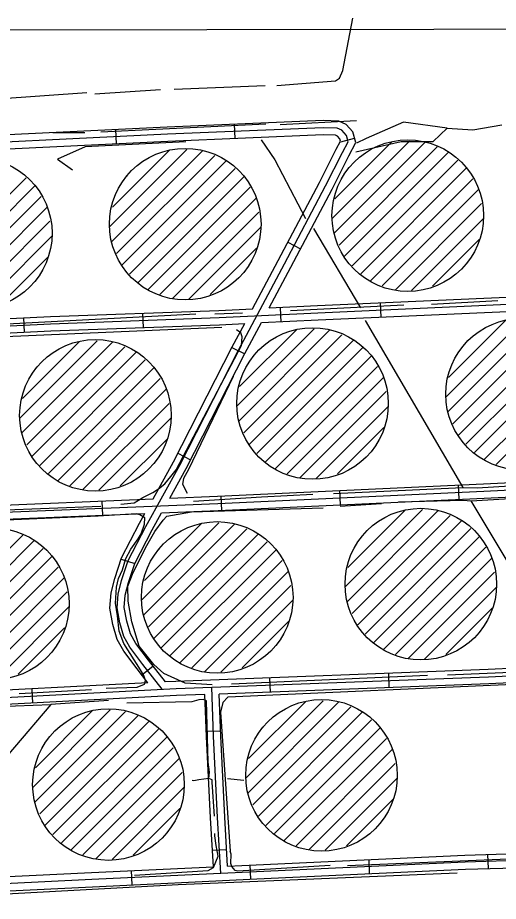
# Model space of a CAD drawing. Extents: x 3313442 to 3351311, y 721974 to 747360.
# Drawn here: x 3331469 to 3332480, y 743725 to 745582 of the extents above; entities that cross this region are included whole.
import ezdxf

# ---------------------------------------------------------------- set-up
doc = ezdxf.new("R2010")
doc.units = 0
for name, color, linetype in [('V-DOMW-TANK', 7, 'Continuous'), ('V-GRID-FRAM', 7, 'Continuous'), ('V-ROAD-CNTR', 7, 'Continuous'), ('V-TOPO-SHOR', 7, 'Continuous')]:
    doc.layers.add(name, color=color, linetype=linetype)

msp = doc.modelspace()

# ---------------------------------------------------------------- linework, layer by layer
at = {"layer": 'V-DOMW-TANK'}
for p, q in [((3332130.3, 745160.3), (3332292.9, 745322.9)), ((3332135, 745129.7), (3332325.3, 745320)), ((3332136, 745201.4), (3332255.4, 745320.8)), ((3332144.9, 745104.3), (3332351.1, 745310.5)), ((3331662.5, 745142.4), (3331825.1, 745305.1)), ((3331667.2, 745111.8), (3331857.5, 745302.1)), ((3331668.3, 745183.6), (3331787.7, 745303)), ((3331677.2, 745086.4), (3331883.4, 745292.6)), ((3332156.6, 745080.6), (3332375.1, 745299.1)), ((3331688.8, 745062.7), (3331907.3, 745281.2)), ((3332172.3, 745060.9), (3332394.2, 745282.8)), ((3331704.5, 745043), (3331926.4, 745264.9)), ((3332165.4, 745266.2), (3332167, 745267.7)), ((3332190.4, 745043.7), (3332413, 745266.3)), ((3331265.2, 745023.7), (3331487.1, 745245.6)), ((3331697.7, 745248.3), (3331699.2, 745249.9)), ((3331722.7, 745025.8), (3331945.3, 745248.4)), ((3332211.1, 745029), (3332425.7, 745243.6)), ((3331283.4, 745006.5), (3331506, 745229.1)), ((3331743.3, 745011.1), (3331957.9, 745225.7)), ((3332235.8, 745018.4), (3332438.3, 745220.9)), ((3331304, 744991.8), (3331518.6, 745206.4)), ((3331768, 745000.5), (3331970.5, 745203)), ((3331328.8, 744981.2), (3331531.3, 745183.7)), ((3332263.2, 745010.3), (3332444.1, 745191.3)), ((3331795.4, 744992.5), (3331976.3, 745173.5)), ((3332296.8, 745008.7), (3332448.2, 745160)), ((3331356.1, 744973.2), (3331537.1, 745154.1)), ((3331829.1, 744990.8), (3331980.4, 745142.1)), ((3331389.8, 744971.5), (3331541.1, 745122.8)), ((3332341.6, 745018.1), (3332439.1, 745115.6)), ((3331873.9, 745000.3), (3331971.3, 745097.7)), ((3331434.6, 744980.9), (3331532, 745078.4)), ((3332369.3, 744784.9), (3332531.9, 744947.5)), ((3332374, 744754.3), (3332564.3, 744944.6)), ((3332375.1, 744826), (3332494.5, 744945.4)), ((3331930, 744765.6), (3332092.7, 744928.2)), ((3331934.8, 744734.9), (3332125.1, 744925.2)), ((3331935.8, 744806.7), (3332055.2, 744926.1)), ((3332384, 744728.8), (3332590.2, 744935)), ((3332395.6, 744705.1), (3332614.2, 744923.7)), ((3331473.6, 744740.5), (3331636.3, 744903.2)), ((3331478.4, 744709.9), (3331668.7, 744900.2)), ((3331479.4, 744781.7), (3331598.8, 744901.1)), ((3331944.7, 744709.5), (3332150.9, 744915.7)), ((3331956.4, 744685.8), (3332174.9, 744904.4)), ((3332411.3, 744685.5), (3332633.2, 744907.4)), ((3331488.3, 744684.5), (3331694.5, 744890.7)), ((3331972.1, 744666.2), (3332193.9, 744888)), ((3332404.5, 744890.8), (3332406, 744892.3)), ((3332429.5, 744668.3), (3332652.1, 744890.9)), ((3331500, 744660.8), (3331718.5, 744879.4)), ((3331515.7, 744641.2), (3331737.6, 744863)), ((3331965.2, 744871.4), (3331966.7, 744873)), ((3331990.2, 744649), (3332212.8, 744871.6)), ((3332450.1, 744653.6), (3332664.7, 744868.2)), ((3331508.8, 744846.4), (3331510.4, 744848)), ((3331533.8, 744623.9), (3331756.4, 744846.6)), ((3332010.8, 744634.2), (3332225.5, 744848.8)), ((3332474.9, 744643), (3332677.4, 744845.5)), ((3332035.6, 744623.6), (3332238.1, 744826.1)), ((3331554.5, 744609.2), (3331769.1, 744823.8)), ((3331579.2, 744598.6), (3331781.7, 744801.1)), ((3332062.9, 744615.6), (3332243.9, 744796.6)), ((3331606.5, 744590.6), (3331787.5, 744771.6)), ((3332096.6, 744613.9), (3332247.9, 744765.3)), ((3331640.2, 744588.9), (3331791.5, 744740.2)), ((3332141.4, 744623.4), (3332238.9, 744720.8)), ((3331685, 744598.4), (3331782.5, 744695.8)), ((3332157.7, 744385.9), (3332320.3, 744548.5)), ((3332162.4, 744355.3), (3332352.7, 744545.6)), ((3332163.4, 744427), (3332282.8, 744546.4)), ((3332172.3, 744329.8), (3332378.5, 744536)), ((3331729.8, 744358), (3331892.4, 744520.6)), ((3331734.5, 744327.4), (3331924.8, 744517.7)), ((3331735.6, 744399.1), (3331855, 744518.5)), ((3332184, 744306.1), (3332402.5, 744524.7)), ((3331273.8, 744288.4), (3331480, 744494.6)), ((3331744.5, 744301.9), (3331950.7, 744508.1)), ((3331756.1, 744278.2), (3331974.7, 744496.8)), ((3332192.8, 744491.8), (3332194.4, 744493.3)), ((3332199.7, 744286.5), (3332421.6, 744508.4)), ((3332217.8, 744269.3), (3332440.4, 744491.9)), ((3331285.5, 744264.7), (3331504, 744483.2)), ((3331771.8, 744258.6), (3331993.7, 744480.5)), ((3331301.2, 744245), (3331523.1, 744466.9)), ((3331765, 744463.9), (3331766.5, 744465.4)), ((3331790, 744241.4), (3332012.6, 744464)), ((3332238.5, 744254.6), (3332453.1, 744469.2)), ((3331319.3, 744227.8), (3331541.9, 744450.4)), ((3331810.6, 744226.7), (3332025.2, 744441.3)), ((3332263.2, 744244), (3332465.7, 744446.5)), ((3331340, 744213.1), (3331554.6, 744427.7)), ((3331835.4, 744216.1), (3332037.9, 744418.6)), ((3332290.6, 744235.9), (3332471.5, 744416.9)), ((3331364.7, 744202.5), (3331567.2, 744405)), ((3331862.7, 744208), (3332043.7, 744389)), ((3332324.2, 744234.3), (3332475.6, 744385.6)), ((3331392, 744194.5), (3331573, 744375.4)), ((3331425.7, 744192.8), (3331577.1, 744344.1)), ((3331896.4, 744206.4), (3332047.7, 744357.7)), ((3332369, 744243.7), (3332466.5, 744341.2)), ((3331941.2, 744215.8), (3332038.6, 744313.3)), ((3331470.5, 744202.2), (3331568, 744299.7)), ((3331948.9, 743984), (3332111.5, 744146.7)), ((3331953.6, 743953.4), (3332143.9, 744143.7)), ((3331954.6, 744025.2), (3332074, 744144.6)), ((3331501, 743964.7), (3331663.7, 744127.4)), ((3331505.8, 743934.1), (3331696.1, 744124.4)), ((3331506.8, 744005.8), (3331626.2, 744125.2)), ((3331963.5, 743928), (3332169.7, 744134.2)), ((3331975.2, 743904.3), (3332193.7, 744122.8)), ((3331515.7, 743908.7), (3331721.9, 744114.9)), ((3331527.4, 743885), (3331745.9, 744103.5)), ((3331990.9, 743884.6), (3332212.8, 744106.5)), ((3331543.1, 743865.3), (3331765, 744087.2)), ((3331984, 744089.9), (3331985.6, 744091.4)), ((3332009, 743867.4), (3332231.6, 744090)), ((3331536.2, 744070.6), (3331537.8, 744072.1)), ((3331561.2, 743848.1), (3331783.8, 744070.7)), ((3332029.7, 743852.7), (3332244.3, 744067.3)), ((3331581.8, 743833.4), (3331796.5, 744048)), ((3332054.4, 743842.1), (3332256.9, 744044.6)), ((3331606.6, 743822.8), (3331809.1, 744025.3)), ((3332081.8, 743834.1), (3332262.7, 744015)), ((3331633.9, 743814.8), (3331814.9, 743995.7)), ((3332115.4, 743832.4), (3332266.8, 743983.7)), ((3331667.6, 743813.1), (3331818.9, 743964.4)), ((3332160.2, 743841.9), (3332257.7, 743939.3)), ((3331712.4, 743822.5), (3331809.9, 743920))]:
    msp.add_line(p, q, dxfattribs=at)
for centre in [(3331821.5, 745148.2), (3332289.3, 745166.1), (3331382.3, 745128.9), (3332528.4, 744790.7), (3332089.1, 744771.3), (3331632.7, 744746.3), (3332316.7, 744391.7), (3331418.2, 744350.2), (3331888.8, 744363.8), (3332107.9, 743989.8), (3331660.1, 743970.5)]:
    msp.add_circle(centre, 159.3, dxfattribs=at)
at = {"layer": 'V-GRID-FRAM'}
msp.add_lwpolyline([(3317558.4, 745536.3), (3349037, 745582.1), (3349071.4, 727396.8), (3317576.9, 727351), (3317558.4, 745536.3)], dxfattribs=at)
at = {"layer": 'V-ROAD-CNTR'}
for p, q in [((3331677.1, 745317), (3331675.6, 745346.9)), ((3331926.7, 745328.2), (3331925.4, 745358.1)), ((3332148.4, 745321.4), (3332177.4, 745329.2)), ((3332037.2, 745110.2), (3332063.8, 745096.2)), ((3332231.1, 744982.9), (3332232.4, 744952.9)), ((3331731.7, 744961), (3331732.8, 744931)), ((3332020.8, 744972.3), (3332022.3, 744942.3)), ((3331481.7, 744951.1), (3331483.2, 744921.1)), ((3331919.8, 744889.2), (3331946.6, 744875.6)), ((3331806.1, 744666.6), (3331832.8, 744653)), ((3332145.8, 744588.3), (3332147.2, 744558.3)), ((3332395.5, 744599.9), (3332396.9, 744570)), ((3331646.4, 744566.4), (3331647.6, 744536.4)), ((3331896.1, 744576.7), (3331897.5, 744546.7)), ((3331686.8, 744444.4), (3331715.3, 744434.9)), ((3331730, 744200.9), (3331753.7, 744219.4)), ((3332000.6, 744164.9), (3331999.5, 744194.8)), ((3332250.5, 744174.3), (3332249.3, 744204.3)), ((3331501.4, 744141.6), (3331499.8, 744171.6)), ((3331865.6, 744082.7), (3331895.6, 744083.7)), ((3331878.6, 743832.6), (3331908.5, 743834.4)), ((3332457, 743823.9), (3332458, 743794)), ((3332207.1, 743813.1), (3332208.4, 743783.1)), ((3331707.6, 743789.6), (3331709, 743759.7)), ((3331957.3, 743801.5), (3331958.7, 743771.5))]:
    msp.add_line(p, q, dxfattribs=at)
for points in [[(3331997.9, 744972.1), (3332043.4, 745057.6), (3332130.1, 745221.8), (3332165.7, 745291.8), (3332180, 745319.5), (3332173.9, 745342), (3332160, 745357.7), (3332144.1, 745364.8), (3332111.5, 745365.9), (3331783.7, 745352.2), (3331214.4, 745324.4)], [(3331772.7, 744170.8), (3331732.2, 744222.5), (3331704.9, 744259), (3331692.2, 744281.5), (3331684.2, 744310.3), (3331678.1, 744341.7), (3331680.6, 744370.8), (3331687.7, 744399.1), (3331701.5, 744441.1), (3331738.7, 744512.6), (3331810.2, 744641.8), (3331933.7, 744883.5), (3332030.2, 745064.6), (3332116.7, 745228.7), (3332152.3, 745298.6), (3332164, 745321.2), (3332160.3, 745334.7), (3332150.9, 745345.4), (3332140.7, 745349.9), (3332111.6, 745350.9), (3331784.3, 745337.2), (3331215, 745309.4)], [(3331963, 744970.3), (3332016.9, 745071.7), (3332103.4, 745235.6), (3332139, 745305.5), (3332148, 745322.9), (3332146.8, 745327.4), (3332141.8, 745333), (3332137.2, 745335), (3332111.7, 745335.9), (3331785, 745322.2), (3331215.6, 745294.4)], [(3330880.9, 744131.1), (3330843, 744171.7), (3330814, 744212.1), (3330795.1, 744240.3), (3330783.6, 744268.6), (3330773.9, 744311.4), (3330775.8, 744356.3), (3330785.9, 744401.5), (3330818.1, 744469.7), (3330898.9, 744616.6), (3330987.4, 744789), (3331021.2, 744858.2), (3331048.3, 744887.1), (3331077.4, 744906.5), (3331108.7, 744913.5), (3331169.1, 744920.8), (3331538.6, 744938.8), (3331892.8, 744951.9), (3332100.1, 744962), (3332561.4, 744982.5), (3333008.8, 745003.2), (3333170.7, 745009.9)], [(3331997.9, 744972.1), (3332099.4, 744977), (3332560.7, 744997.5), (3332951.4, 745015.6)], [(3331981.5, 744941.2), (3332100.8, 744947), (3332562.1, 744967.5), (3332952.1, 744985.6)], [(3331127.8, 744930.9), (3331167.9, 744935.8), (3331538, 744953.8), (3331892.2, 744966.9), (3331963, 744970.3)], [(3330872.9, 744538.2), (3330912.2, 744609.5), (3331000.8, 744782.3), (3331033.7, 744849.6), (3331058, 744875.5), (3331083.4, 744892.5), (3331111.2, 744898.7), (3331170.4, 744905.9), (3331539.2, 744923.9), (3331893.5, 744936.9), (3331946.6, 744939.5)], [(3331753.8, 744570.8), (3331797, 744648.8), (3331920.4, 744890.4), (3331946.6, 744939.5)], [(3331788.9, 744572.2), (3331823.5, 744634.7), (3331947, 744876.5), (3331981.5, 744941.2)], [(3331788.9, 744572.2), (3331889.5, 744576.4), (3332448.3, 744602.4), (3332988.7, 744628.4), (3333217.1, 744639.2)], [(3330847.7, 744523.6), (3330905, 744522.8), (3330966.8, 744520.6), (3331389.1, 744540.8), (3331890.1, 744561.4), (3332449, 744587.4), (3332989.4, 744613.4), (3333217.8, 744624.2)], [(3331771.9, 744541.5), (3331890.8, 744546.4), (3332449.7, 744572.4), (3332990.1, 744598.4), (3333218.5, 744609.3)], [(3330872.9, 744538.2), (3330905.4, 744537.8), (3330966.7, 744535.6), (3331388.4, 744555.8), (3331753.8, 744570.8)], [(3330856.5, 744508.5), (3330904.7, 744507.8), (3330966.9, 744505.6), (3331389.8, 744525.8), (3331736.8, 744540.1)], [(3331743.1, 744184.3), (3331720.3, 744213.4), (3331692.3, 744250.8), (3331678.2, 744275.7), (3331669.6, 744306.9), (3331663, 744340.9), (3331665.8, 744373.3), (3331673.2, 744403.2), (3331687.7, 744447), (3331725.5, 744519.7), (3331736.8, 744540.1)], [(3331779.7, 744186.2), (3331744.1, 744231.7), (3331717.5, 744267.2), (3331706.2, 744287.3), (3331698.8, 744313.7), (3331693.2, 744342.5), (3331695.5, 744368.3), (3331702.1, 744394.9), (3331715.4, 744435.3), (3331751.9, 744505.5), (3331771.9, 744541.5)], [(3333298.1, 744252.5), (3332952.3, 744239.4), (3332875.4, 744232), (3332458.3, 744212.2), (3331801.6, 744187.4), (3331779.7, 744186.2)], [(3330286.7, 744099.8), (3330284.5, 744100.1), (3330412.1, 744104.7), (3330897.1, 744132.1), (3331309.4, 744146.6), (3331802.3, 744172.4), (3332459, 744197.2), (3332876.5, 744217.1), (3332953.2, 744224.4), (3333298.7, 744237.5)], [(3332549.7, 744201.5), (3332550.3, 744120.8), (3332550.8, 743918.2), (3332557.6, 743848.6), (3332559.3, 743828.3), (3332559.5, 743816.8), (3332555, 743811.3), (3332541, 743811.5), (3332410.1, 743807.5), (3331971.2, 743787.1), (3331625.5, 743770.7), (3331158.9, 743748.1)], [(3331743.1, 744184.3), (3331308.7, 744161.6), (3330896.5, 744147), (3330887.1, 744146.5)], [(3331159.7, 743733.1), (3331626.3, 743755.7), (3331971.9, 743772.2), (3332410.6, 743792.5), (3332541.2, 743796.5), (3332561.9, 743796.2), (3332574.6, 743811.6), (3332574.3, 743829.1), (3332572.5, 743849.9), (3332565.8, 743918.9), (3332565.3, 744120.8), (3332564.8, 744187.2)], [(3331896.5, 743783.6), (3331889.5, 743901.2), (3331881, 744071.9), (3331877.5, 744175.2)], [(3332534.8, 744185.8), (3332459.6, 744182.2), (3331893, 744160.8)], [(3331910.6, 743799.3), (3331970.5, 743802.1), (3332409.5, 743822.5), (3332540.9, 743826.5), (3332543.3, 743826.8), (3332543.3, 743829.5), (3332544.3, 743827.5), (3332542.7, 743847.2), (3332535.8, 743917.4), (3332535.3, 744120.7), (3332534.8, 744185.8)], [(3331863, 744159.7), (3331803, 744157.4), (3331310, 744131.6), (3330897.8, 744117.1), (3330412.7, 744089.7), (3330406.6, 744088.7), (3330284.5, 744086.5)], [(3331880.6, 743797.9), (3331874.5, 743900.4), (3331866, 744071.2), (3331863, 744159.7)], [(3331910.6, 743799.3), (3331904.5, 743902), (3331896, 744072.5), (3331893, 744160.8)], [(3331158.2, 743763), (3331624.8, 743785.7), (3331880.6, 743797.9)]]:
    msp.add_lwpolyline(points, dxfattribs=at)
at = {"layer": 'V-TOPO-SHOR'}
for p, q in [((3331798.5, 745432), (3331989.7, 745439.3)), ((3331422.4, 745411.4), (3331615, 745424.5)), ((3331631.2, 745422.2), (3331769.3, 745431.2)), ((3332181.7, 745365.4), (3332020.9, 745357.1)), ((3331990.6, 745358.1), (3331644.4, 745341.2)), ((3331610.5, 745340), (3331543.3, 745340.4)), ((3332190.7, 744972.1), (3332092.1, 745138.8)), ((3332042.8, 744967), (3332280.8, 744978.6)), ((3332339.2, 744980.2), (3332478.4, 744987.4)), ((3331434, 744938.1), (3331844, 744960)), ((3331883.7, 744959.8), (3331942.2, 744961.5)), ((3331324.4, 744907.2), (3331898.6, 744931.9)), ((3332133.1, 744582.2), (3332405, 744595.1)), ((3331233.8, 744538.8), (3331644.2, 744555.9)), ((3332147.5, 744555.7), (3332233.8, 744561.2)), ((3332372.5, 744200.8), (3332630.3, 744212.4)), ((3332331, 744199.8), (3331918.8, 744181.6)), ((3331472.7, 744162.1), (3331624.7, 744170.1)), ((3331282.1, 744128.6), (3331539.1, 744139)), ((3331910.6, 743983.3), (3331945, 743979.9))]:
    msp.add_line(p, q, dxfattribs=at)
for points in [[(3332014.2, 745439.7), (3332137.1, 745449.1), (3332146.1, 745454.7), (3332153, 745471.4), (3332174.1, 745581.1)], [(3332180.2, 745300), (3332275.5, 745322.1), (3332342.6, 745321.6), (3332372.2, 745349.9), (3332280.3, 745362.2), (3332202.1, 745328.5), (3332181.4, 745318.1)], [(3332372.2, 745349.9), (3332426.3, 745346.4), (3332486.8, 745356.7)], [(3331823, 745320.9), (3331611.3, 745310.8), (3331553.2, 745284.6), (3331584.6, 745262)], [(3331981.3, 745325.1), (3332009.8, 745283.3), (3332074.1, 745159.8)], [(3332199.7, 744945.6), (3332405, 744595.1), (3332435.4, 744594.1), (3332537.8, 744600.7)], [(3331686.3, 744559.8), (3331714.4, 744562.4), (3331732.3, 744573.5), (3331753.1, 744584), (3331765.6, 744591.7), (3331778.8, 744602.4), (3331791.5, 744617.8), (3331802.5, 744632), (3331940, 744893.2), (3331941.1, 744911.3), (3331938.5, 744919.5), (3331929.4, 744926.3), (3331929.4, 744926.3)], [(3331826, 744582.2), (3331816.7, 744601.2), (3331818.3, 744614.6), (3331828.8, 744633.5), (3331923.3, 744828.4)], [(3332754.4, 744220.1), (3332632.8, 744216.4), (3332422.8, 744566.5), (3332878.5, 744594.4)], [(3332089.9, 744580.1), (3331981.7, 744574.8), (3331838.9, 744565.4)], [(3332270.1, 744564.5), (3332405.4, 744568.5), (3332422.8, 744566.5)], [(3331878, 744180), (3331821.4, 744183.4), (3331776.8, 744203.7), (3331755.5, 744222.5), (3331725, 744261.2), (3331709.3, 744312.3), (3331701.6, 744355.6), (3331701.2, 744387.3), (3331711.9, 744416.4), (3331740.9, 744472.9), (3331757.7, 744502.5), (3331775.1, 744526.1), (3331782.9, 744534.2), (3331834.6, 744543.9), (3332111.2, 744552.3)], [(3331655, 744172.9), (3331720.7, 744175.3), (3331736, 744181.6), (3331737.8, 744189.1), (3331734.4, 744199.8), (3331727.2, 744211.3), (3331692.7, 744266.8), (3331683, 744292.8), (3331678.8, 744325.4), (3331675.1, 744351.9), (3331676.9, 744385.1), (3331681.3, 744403.8), (3331689.4, 744421.7), (3331697, 744445.6), (3331707.4, 744464.9), (3331722.5, 744487.1), (3331728.9, 744497.4), (3331735.6, 744517.6), (3331736.7, 744531.2), (3331726.4, 744537.5), (3331718.9, 744539.3), (3331638.7, 744534.3), (3331445.1, 744526.2)], [(3332542.4, 744182.5), (3331910.9, 744154.4), (3331900.6, 744143.1), (3331895.9, 744122.8), (3331916.2, 743830.8)], [(3331660.2, 744147.3), (3331539.1, 744139), (3331385.6, 743959.4)], [(3331870.9, 743983.5), (3331872.5, 743996.8), (3331869.7, 744017.4), (3331866.3, 744146.5), (3331859.4, 744149.6), (3331850, 744148.8), (3331835.3, 744144.6), (3331698.5, 744141.4)], [(3332162.8, 743800.6), (3332551.6, 743816.7), (3332545.1, 744122.3)], [(3331883, 743904.2), (3331878.3, 743975.6), (3331877.8, 743980.3), (3331870.9, 743983.5), (3331850.4, 743980.6), (3331839.3, 743978.6), (3331836.4, 743979.3)], [(3331714.9, 743780), (3331870, 743789.6), (3331880.7, 743796.3), (3331890.8, 743819.9), (3331886.8, 743842.2), (3331884, 743862.8), (3331883.6, 743867.4)], [(3332126, 743800.1), (3331932.4, 743788.8), (3331926.6, 743790.2), (3331919.3, 743798), (3331917.7, 743804.5), (3331917.8, 743824.3), (3331916.2, 743830.8)], [(3331200, 743727.7), (3331806.5, 743760.2), (3332392.9, 743785)]]:
    msp.add_lwpolyline(points, dxfattribs=at)

doc.saveas('drawing.dxf')
